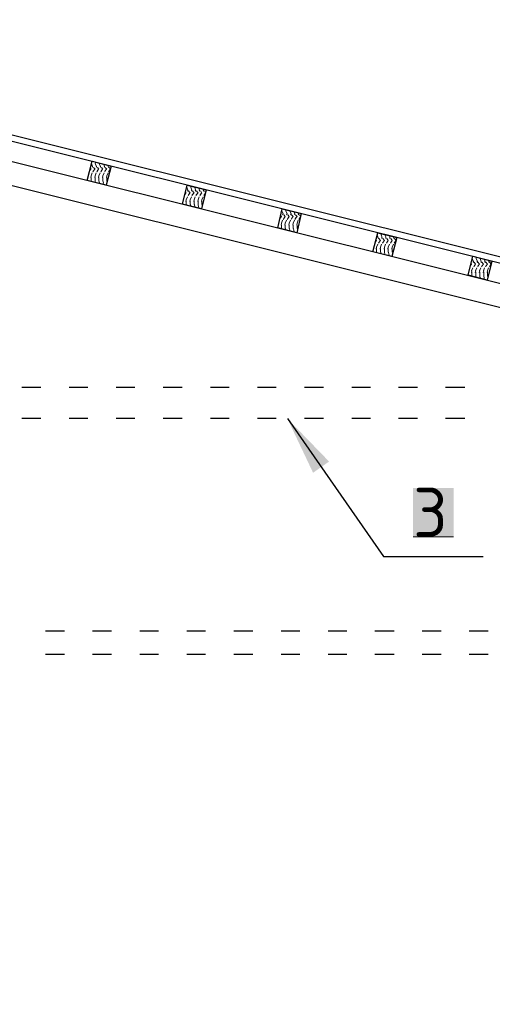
# Model space of a CAD drawing. Header units: millimetres. Extents: x 363306 to 7757304, y 1022887 to 1207196.
# Tile 712 of 1056: x 2417261 to 2419670, y 1081300 to 1086314. Entities that reach past the tile are written whole.
import ezdxf

# ---------------------------------------------------------------- set-up
doc = ezdxf.new("R2010")
doc.units = ezdxf.units.MM
for name, color, linetype in [('0 @ 100', 7, 'Continuous'), ('PDF12_0', 7, 'Continuous'), ('PDF12_Text', 7, 'Continuous')]:
    doc.layers.add(name, color=color, linetype=linetype)
doc.layers.add('PDF12_.', color=7, linetype='Continuous', true_color=0xcc6827)
doc.layers.add('PDF12_A3 pdf uchun', color=7, linetype='Continuous', true_color=0x636466)
doc.styles.add('PDF ISOCPEUR', font='isocpeur.TTF')
doc.styles.add('Times New Roman', font='times.ttf')
doc.styles.add('ViTEXT', font='isocpeur.TTF')
doc.styles.add('ГОСТ 2.304', font='isocpeui.ttf')

msp = doc.modelspace()

# ---------------------------------------------------------------- linework, layer by layer
at = {"layer": 'PDF12_.', "lineweight": 9}
for points in [[(2417648.255, 1085583.193), (2417646.716, 1085587.811)], [(2417623.625, 1085552.404), (2417617.467, 1085544.707)], [(2417617.467, 1085544.707), (2417617.467, 1085544.707)], [(2417625.164, 1085552.404), (2417620.546, 1085557.022)], [(2417632.861, 1085566.259), (2417626.704, 1085581.653)], [(2417628.243, 1085583.193), (2417628.243, 1085583.193)], [(2417634.401, 1085561.641), (2417631.322, 1085567.798)], [(2417637.48, 1085544.707), (2417634.401, 1085538.549)], [(2417643.637, 1085552.404), (2417635.94, 1085543.168)], [(2417645.177, 1085552.404), (2417637.48, 1085561.641)], [(2417652.874, 1085566.259), (2417646.716, 1085581.653)], [(2417654.413, 1085561.641), (2417651.334, 1085567.798)], [(2417657.492, 1085544.707), (2417654.413, 1085538.549)], [(2417663.65, 1085552.404), (2417655.953, 1085543.168)], [(2417665.189, 1085552.404), (2417657.492, 1085561.641)], [(2417672.886, 1085566.259), (2417666.728, 1085581.653)], [(2417668.268, 1085583.193), (2417668.268, 1085583.193)], [(2417674.426, 1085561.641), (2417671.347, 1085567.798)], [(2417677.504, 1085544.707), (2417674.426, 1085538.549)], [(2417683.662, 1085552.404), (2417675.965, 1085543.168)], [(2417685.202, 1085552.404), (2417677.504, 1085561.641)], [(2417692.899, 1085566.259), (2417689.82, 1085577.035)], [(2417694.438, 1085561.641), (2417691.359, 1085567.798)], [(2417697.517, 1085544.707), (2417694.438, 1085538.549)], [(2417703.675, 1085552.404), (2417695.977, 1085543.168)], [(2417705.214, 1085552.404), (2417697.517, 1085561.641)], [(2417712.911, 1085566.259), (2417711.372, 1085572.417)], [(2417714.45, 1085561.641), (2417711.372, 1085567.798)], [(2417717.529, 1085544.707), (2417714.45, 1085538.549)], [(2417722.148, 1085550.865), (2417715.99, 1085543.168)], [(2417723.687, 1085553.944), (2417717.529, 1085561.641)], [(2417631.322, 1085533.931), (2417625.164, 1085518.537), (2417623.625, 1085509.3)], [(2417625.164, 1085493.906), (2417625.164, 1085510.84)], [(2417626.704, 1085489.288), (2417625.164, 1085492.367)], [(2417651.334, 1085533.931), (2417645.177, 1085518.537), (2417643.637, 1085509.3)], [(2417645.177, 1085493.906), (2417645.177, 1085510.84)], [(2417646.716, 1085484.67), (2417645.177, 1085492.367)], [(2417671.347, 1085533.931), (2417665.189, 1085518.537), (2417663.65, 1085509.3)], [(2417665.189, 1085493.906), (2417665.189, 1085510.84)], [(2417668.268, 1085483.13), (2417665.189, 1085492.367)], [(2417691.359, 1085533.931), (2417685.202, 1085518.537), (2417683.662, 1085509.3)], [(2417685.202, 1085493.906), (2417685.202, 1085510.84)], [(2417688.28, 1085483.13), (2417685.202, 1085492.367)], [(2417711.372, 1085533.931), (2417705.214, 1085518.537), (2417703.675, 1085509.3)], [(2417705.214, 1085493.906), (2417705.214, 1085510.84)], [(2417706.753, 1085487.749), (2417705.214, 1085492.367)], [(2417668.268, 1085480.052), (2417666.728, 1085481.591)], [(2417689.82, 1085473.894), (2417686.741, 1085481.591)], [(2418110.081, 1085430.79), (2418105.463, 1085435.408)], [(2418117.778, 1085446.184), (2418113.16, 1085461.579)], [(2418113.16, 1085461.579), (2418113.16, 1085461.579)], [(2418119.318, 1085440.027), (2418116.239, 1085446.184)], [(2418130.094, 1085430.79), (2418122.396, 1085441.566)], [(2418137.791, 1085446.184), (2418133.172, 1085461.579), (2418131.633, 1085467.736)], [(2418139.33, 1085440.027), (2418136.251, 1085446.184)], [(2418150.106, 1085430.79), (2418142.409, 1085441.566)], [(2418157.803, 1085446.184), (2418153.185, 1085461.579)], [(2418153.185, 1085461.579), (2418153.185, 1085461.579)], [(2418159.342, 1085440.027), (2418156.264, 1085446.184)], [(2418170.118, 1085430.79), (2418162.421, 1085441.566)], [(2418177.816, 1085446.184), (2418174.737, 1085456.96)], [(2418179.355, 1085440.027), (2418176.276, 1085446.184)], [(2418190.131, 1085430.79), (2418182.434, 1085441.566)], [(2418197.828, 1085446.184), (2418196.289, 1085450.803)], [(2418199.367, 1085440.027), (2418196.289, 1085446.184)], [(2418208.604, 1085432.33), (2418202.446, 1085441.566)], [(2418108.542, 1085430.79), (2418103.923, 1085424.632)], [(2418103.923, 1085423.093), (2418103.923, 1085423.093)], [(2418110.081, 1085398.462), (2418108.542, 1085387.686)], [(2418116.239, 1085412.317), (2418110.081, 1085396.923)], [(2418110.081, 1085372.292), (2418110.081, 1085390.765)], [(2418123.936, 1085423.093), (2418119.318, 1085418.475)], [(2418128.554, 1085430.79), (2418120.857, 1085421.554)], [(2418130.094, 1085398.462), (2418128.554, 1085387.686)], [(2418136.251, 1085412.317), (2418130.094, 1085396.923)], [(2418130.094, 1085372.292), (2418130.094, 1085390.765)], [(2418143.948, 1085423.093), (2418139.33, 1085418.475)], [(2418148.567, 1085430.79), (2418140.869, 1085421.554)], [(2418150.106, 1085398.462), (2418148.567, 1085387.686)], [(2418156.264, 1085412.317), (2418150.106, 1085396.923)], [(2418150.106, 1085372.292), (2418150.106, 1085390.765)], [(2418163.961, 1085423.093), (2418159.342, 1085418.475)], [(2418168.579, 1085430.79), (2418160.882, 1085421.554)], [(2418170.118, 1085398.462), (2418168.579, 1085387.686)], [(2418176.276, 1085412.317), (2418170.118, 1085396.923)], [(2418170.118, 1085372.292), (2418170.118, 1085390.765)], [(2418183.973, 1085423.093), (2418179.355, 1085418.475)], [(2418188.591, 1085430.79), (2418180.894, 1085421.554)], [(2418190.131, 1085398.462), (2418188.591, 1085387.686)], [(2418196.289, 1085412.317), (2418190.131, 1085396.923)], [(2418190.131, 1085372.292), (2418190.131, 1085390.765)], [(2418203.986, 1085423.093), (2418199.367, 1085418.475)], [(2418207.064, 1085429.251), (2418200.907, 1085421.554)], [(2418111.621, 1085369.213), (2418111.621, 1085372.292)], [(2418133.172, 1085364.595), (2418131.633, 1085372.292)], [(2418153.185, 1085358.437), (2418153.185, 1085361.516), (2418151.645, 1085372.292)], [(2418176.276, 1085353.819), (2418173.197, 1085361.516), (2418171.658, 1085372.292)], [(2418191.67, 1085366.135), (2418191.67, 1085372.292)], [(2418604.235, 1085324.57), (2418598.077, 1085339.964), (2418598.077, 1085341.504)], [(2418624.247, 1085324.57), (2418618.089, 1085339.964), (2418616.55, 1085346.122)], [(2418644.259, 1085324.57), (2418638.102, 1085339.964), (2418638.102, 1085341.504)], [(2418664.272, 1085324.57), (2418659.654, 1085335.346)], [(2418588.84, 1085303.018), (2418594.998, 1085310.715), (2418591.919, 1085315.334)], [(2418588.84, 1085303.018), (2418588.84, 1085303.018)], [(2418601.156, 1085292.242), (2418594.998, 1085276.848), (2418593.459, 1085267.612)], [(2418604.235, 1085319.952), (2418601.156, 1085324.57)], [(2418608.853, 1085303.018), (2418604.235, 1085296.861)], [(2418607.313, 1085301.479), (2418615.01, 1085310.715), (2418607.313, 1085319.952)], [(2418621.168, 1085292.242), (2418615.01, 1085276.848), (2418613.471, 1085267.612)], [(2418624.247, 1085319.952), (2418621.168, 1085324.57)], [(2418628.865, 1085303.018), (2418624.247, 1085296.861)], [(2418627.326, 1085301.479), (2418635.023, 1085310.715), (2418627.326, 1085319.952)], [(2418641.181, 1085292.242), (2418635.023, 1085276.848), (2418633.483, 1085267.612)], [(2418644.259, 1085319.952), (2418641.181, 1085324.57)], [(2418648.878, 1085303.018), (2418644.259, 1085296.861)], [(2418647.338, 1085301.479), (2418655.035, 1085310.715), (2418647.338, 1085319.952)], [(2418661.193, 1085292.242), (2418655.035, 1085276.848), (2418653.496, 1085267.612)], [(2418664.272, 1085319.952), (2418661.193, 1085324.57)], [(2418668.89, 1085303.018), (2418664.272, 1085296.861)], [(2418665.811, 1085301.479), (2418675.048, 1085310.715), (2418667.351, 1085319.952)], [(2418681.205, 1085292.242), (2418675.048, 1085276.848), (2418673.508, 1085267.612)], [(2418684.284, 1085324.57), (2418681.205, 1085330.728)], [(2418684.284, 1085319.952), (2418681.205, 1085324.57)], [(2418688.903, 1085303.018), (2418684.284, 1085296.861)], [(2418693.521, 1085309.176), (2418685.824, 1085301.479)], [(2418693.521, 1085312.255), (2418687.363, 1085319.952)], [(2418594.998, 1085250.678), (2418594.998, 1085269.151)], [(2418596.537, 1085247.599), (2418596.537, 1085250.678)], [(2418615.01, 1085250.678), (2418615.01, 1085269.151)], [(2418618.089, 1085242.981), (2418616.55, 1085250.678)], [(2418635.023, 1085250.678), (2418635.023, 1085269.151)], [(2418638.102, 1085238.363), (2418638.102, 1085239.902), (2418636.562, 1085250.678)], [(2418655.035, 1085250.678), (2418655.035, 1085269.151)], [(2418661.193, 1085232.205), (2418658.114, 1085239.902), (2418656.575, 1085250.678)], [(2418675.048, 1085250.678), (2418675.048, 1085269.151)], [(2418676.587, 1085246.06), (2418676.587, 1085250.678)], [(2419073.757, 1085181.404), (2419079.915, 1085189.101), (2419076.836, 1085193.72)], [(2419082.994, 1085219.89), (2419082.994, 1085219.89)], [(2419089.151, 1085204.496), (2419082.994, 1085218.35)], [(2419090.691, 1085198.338), (2419086.073, 1085204.496)], [(2419092.23, 1085179.865), (2419099.927, 1085189.101), (2419092.23, 1085199.877)], [(2419103.006, 1085219.89), (2419101.467, 1085224.508)], [(2419109.164, 1085204.496), (2419103.006, 1085218.35)], [(2419109.164, 1085198.338), (2419106.085, 1085204.496)], [(2419112.243, 1085179.865), (2419119.94, 1085189.101), (2419112.243, 1085199.877)], [(2419123.019, 1085219.89), (2419123.019, 1085219.89)], [(2419129.176, 1085204.496), (2419123.019, 1085218.35)], [(2419129.176, 1085198.338), (2419126.098, 1085204.496)], [(2419132.255, 1085179.865), (2419139.952, 1085189.101), (2419132.255, 1085199.877)], [(2419149.189, 1085204.496), (2419144.571, 1085215.271)], [(2419149.189, 1085198.338), (2419146.11, 1085204.496)], [(2419152.268, 1085179.865), (2419159.965, 1085189.101), (2419152.268, 1085199.877)], [(2419169.201, 1085204.496), (2419166.122, 1085209.114)], [(2419169.201, 1085198.338), (2419166.122, 1085204.496)], [(2419178.438, 1085190.641), (2419172.28, 1085199.877)], [(2419178.438, 1085187.562), (2419172.28, 1085179.865)], [(2419073.757, 1085181.404), (2419073.757, 1085181.404)], [(2419079.915, 1085156.774), (2419078.376, 1085145.998)], [(2419086.073, 1085170.628), (2419079.915, 1085155.234)], [(2419079.915, 1085130.603), (2419079.915, 1085149.076)], [(2419093.77, 1085181.404), (2419090.691, 1085175.247)], [(2419099.927, 1085156.774), (2419098.388, 1085145.998)], [(2419106.085, 1085170.628), (2419099.927, 1085155.234)], [(2419099.927, 1085130.603), (2419099.927, 1085149.076)], [(2419113.782, 1085181.404), (2419110.703, 1085175.247)], [(2419119.94, 1085156.774), (2419118.4, 1085145.998)], [(2419126.098, 1085170.628), (2419119.94, 1085155.234)], [(2419119.94, 1085130.603), (2419119.94, 1085149.076)], [(2419133.795, 1085181.404), (2419130.716, 1085175.247)], [(2419139.952, 1085156.774), (2419138.413, 1085145.998)], [(2419146.11, 1085170.628), (2419139.952, 1085155.234)], [(2419139.952, 1085130.603), (2419139.952, 1085149.076)], [(2419153.807, 1085181.404), (2419150.728, 1085175.247)], [(2419159.965, 1085156.774), (2419158.425, 1085145.998)], [(2419166.122, 1085170.628), (2419159.965, 1085155.234)], [(2419159.965, 1085130.603), (2419159.965, 1085149.076)], [(2419173.819, 1085181.404), (2419170.741, 1085175.247)], [(2419081.454, 1085127.525), (2419081.454, 1085129.064)], [(2419103.006, 1085121.367), (2419101.467, 1085129.064)], [(2419123.019, 1085116.749), (2419123.019, 1085119.828), (2419121.479, 1085129.064)], [(2419146.11, 1085110.591), (2419143.031, 1085119.828), (2419141.492, 1085129.064)], [(2419163.044, 1085124.446), (2419161.504, 1085129.064)], [(2419574.068, 1085082.881), (2419567.911, 1085098.276), (2419567.911, 1085099.815)], [(2419594.081, 1085082.881), (2419587.923, 1085098.276), (2419587.923, 1085104.433)], [(2419614.093, 1085082.881), (2419607.936, 1085098.276)], [(2419607.936, 1085098.276), (2419607.936, 1085098.276)], [(2419634.106, 1085082.881), (2419629.487, 1085093.657)], [(2419654.118, 1085082.881), (2419652.579, 1085087.5)], [(2419558.674, 1085061.33), (2419564.832, 1085069.027), (2419561.753, 1085073.645)], [(2419558.674, 1085061.33), (2419558.674, 1085061.33)], [(2419566.371, 1085035.159), (2419563.292, 1085025.923)], [(2419570.99, 1085050.554), (2419564.832, 1085035.159)], [(2419575.608, 1085076.724), (2419570.99, 1085082.881)], [(2419578.687, 1085061.33), (2419575.608, 1085055.172)], [(2419577.147, 1085058.251), (2419584.844, 1085069.027), (2419577.147, 1085078.263)], [(2419586.384, 1085035.159), (2419583.305, 1085025.923)], [(2419591.002, 1085050.554), (2419584.844, 1085035.159)], [(2419595.62, 1085076.724), (2419591.002, 1085082.881)], [(2419598.699, 1085061.33), (2419595.62, 1085055.172)], [(2419597.16, 1085058.251), (2419604.857, 1085069.027), (2419597.16, 1085078.263)], [(2419606.396, 1085035.159), (2419603.317, 1085025.923)], [(2419611.014, 1085050.554), (2419604.857, 1085035.159)], [(2419615.633, 1085076.724), (2419611.014, 1085082.881)], [(2419618.712, 1085061.33), (2419615.633, 1085055.172)], [(2419617.172, 1085058.251), (2419624.869, 1085069.027), (2419617.172, 1085078.263)], [(2419626.409, 1085035.159), (2419623.33, 1085025.923)], [(2419631.027, 1085050.554), (2419624.869, 1085035.159)], [(2419635.645, 1085076.724), (2419631.027, 1085082.881)], [(2419638.724, 1085061.33), (2419635.645, 1085055.172)], [(2419637.185, 1085058.251), (2419644.882, 1085069.027), (2419637.185, 1085078.263)], [(2419646.421, 1085035.159), (2419643.342, 1085025.923)], [(2419651.039, 1085050.554), (2419644.882, 1085035.159)], [(2419655.658, 1085076.724), (2419651.039, 1085082.881)], [(2419658.736, 1085061.33), (2419655.658, 1085055.172)], [(2419663.355, 1085070.566), (2419657.197, 1085078.263)], [(2419663.355, 1085067.487), (2419657.197, 1085058.251)], [(2419566.371, 1085005.911), (2419566.371, 1085008.989), (2419566.371, 1085027.462)], [(2419587.923, 1085001.292), (2419586.384, 1085008.989), (2419586.384, 1085027.462)], [(2419609.475, 1084995.135), (2419607.936, 1084998.213), (2419606.396, 1085008.989), (2419606.396, 1085027.462)], [(2419631.027, 1084990.516), (2419627.948, 1084998.213), (2419626.409, 1085008.989), (2419626.409, 1085027.462)], [(2419647.96, 1085002.832), (2419646.421, 1085008.989), (2419646.421, 1085027.462)]]:
    msp.add_lwpolyline(points, dxfattribs=at)
at = {"layer": 'PDF12_0', "lineweight": 25}
msp.add_lwpolyline([(2418625.786, 1084282.384), (2419115.322, 1083580.409), (2419623.33, 1083580.409)], dxfattribs=at)
at = {"layer": 'PDF12_0', "color": 7, "lineweight": 0, "true_color": 0xffffff}
msp.add_lwpolyline([(2419266.185, 1083680.471), (2419472.467, 1083680.471)], dxfattribs=at)
at = {"layer": 'PDF12_0', "transparency": 33554559}
msp.add_solid([(2418625.786, 1084282.384), (2418838.226, 1084063.786), (2418756.637, 1084006.828)], dxfattribs=at)
at = {"layer": 'PDF12_0', "color": 7, "true_color": 0xffffff, "transparency": 33554559}
for points in [[(2419266.185, 1083929.857), (2419472.467, 1083929.857), (2419266.185, 1083680.471)], [(2419472.467, 1083929.857), (2419266.185, 1083680.471), (2419472.467, 1083680.471)]]:
    msp.add_solid(points, dxfattribs=at)
at = {"layer": 'PDF12_A3 pdf uchun', "color": 244, "lineweight": 30, "true_color": 0x991a1e}
msp.add_lwpolyline([(2416241.227, 1085969.587), (2398979.724, 1081665.372), (2398979.724, 1081634.583), (2416241.227, 1085938.798), (2433502.73, 1081634.583), (2433502.73, 1081665.372)], close=True, dxfattribs=at)
at = {"layer": 'PDF12_A3 pdf uchun', "color": 177, "lineweight": 30, "true_color": 0x283188}
msp.add_lwpolyline([(2433448.85, 1081422.144), (2416241.227, 1085712.504), (2416241.227, 1085835.657), (2433478.099, 1081537.6)], dxfattribs=at)
at = {"layer": 'PDF12_A3 pdf uchun', "color": 32, "lineweight": 30, "true_color": 0xcc6827}
for points in [[(2417726.766, 1085567.798), (2417702.135, 1085470.815), (2417605.152, 1085495.446), (2417629.782, 1085592.429)], [(2418211.683, 1085447.724), (2418188.591, 1085350.74), (2418091.608, 1085373.832), (2418114.699, 1085470.815)], [(2418696.6, 1085326.11), (2418673.508, 1085229.126), (2418576.525, 1085253.757), (2418599.616, 1085350.74)], [(2419183.056, 1085204.496), (2419158.425, 1085107.512), (2419061.442, 1085132.143), (2419086.073, 1085229.126)], [(2419667.973, 1085084.421), (2419643.342, 1084987.438), (2419546.359, 1085012.068), (2419570.99, 1085109.052)]]:
    msp.add_lwpolyline(points, close=True, dxfattribs=at)
at = {"layer": 'PDF12_A3 pdf uchun', "lineweight": 30}
for points in [[(2417272.637, 1084442.483), (2417369.621, 1084442.483)], [(2417512.787, 1084442.483), (2417608.231, 1084442.483)], [(2417752.936, 1084442.483), (2417848.38, 1084442.483)], [(2417993.085, 1084442.483), (2418088.529, 1084442.483)], [(2418233.235, 1084442.483), (2418328.679, 1084442.483)], [(2418473.384, 1084442.483), (2418568.828, 1084442.483)], [(2418713.533, 1084442.483), (2418808.977, 1084442.483)], [(2418953.683, 1084442.483), (2419049.127, 1084442.483)], [(2419192.293, 1084442.483), (2419289.276, 1084442.483)], [(2419432.442, 1084442.483), (2419529.425, 1084442.483)], [(2417369.621, 1084282.384), (2417272.637, 1084282.384)], [(2417608.231, 1084282.384), (2417512.787, 1084282.384)], [(2417848.38, 1084282.384), (2417752.936, 1084282.384)], [(2418088.529, 1084282.384), (2417993.085, 1084282.384)], [(2418328.679, 1084282.384), (2418233.235, 1084282.384)], [(2418568.828, 1084282.384), (2418473.384, 1084282.384)], [(2418808.977, 1084282.384), (2418713.533, 1084282.384)], [(2419049.127, 1084282.384), (2418953.683, 1084282.384)], [(2419289.276, 1084282.384), (2419192.293, 1084282.384)], [(2419529.425, 1084282.384), (2419432.442, 1084282.384)], [(2417392.712, 1083201.712), (2417489.695, 1083201.712)], [(2417632.861, 1083201.712), (2417728.305, 1083201.712)], [(2417873.011, 1083201.712), (2417968.455, 1083201.712)], [(2418113.16, 1083201.712), (2418208.604, 1083201.712)], [(2418353.309, 1083201.712), (2418448.753, 1083201.712)], [(2418593.459, 1083201.712), (2418688.903, 1083201.712)], [(2418833.608, 1083201.712), (2418929.052, 1083201.712)], [(2419072.218, 1083201.712), (2419169.201, 1083201.712)], [(2419312.367, 1083201.712), (2419409.351, 1083201.712)], [(2419552.517, 1083201.712), (2419649.5, 1083201.712)], [(2417489.695, 1083081.637), (2417392.712, 1083081.637)], [(2417728.305, 1083081.637), (2417632.861, 1083081.637)], [(2417968.455, 1083081.637), (2417873.011, 1083081.637)], [(2418208.604, 1083081.637), (2418113.16, 1083081.637)], [(2418448.753, 1083081.637), (2418353.309, 1083081.637)], [(2418688.903, 1083081.637), (2418593.459, 1083081.637)], [(2418929.052, 1083081.637), (2418833.608, 1083081.637)], [(2419169.201, 1083081.637), (2419072.218, 1083081.637)], [(2419409.351, 1083081.637), (2419312.367, 1083081.637)], [(2419649.5, 1083081.637), (2419552.517, 1083081.637)]]:
    msp.add_lwpolyline(points, dxfattribs=at)

# ---------------------------------------------------------------- texts
at = {"lineweight": 0, "char_height": 237.6, "width": 5680.01686, "attachment_point": 4, "style": 'Times New Roman'}
for s, insert in [('\\pi554.39921;ПК 62.12-8  AIIIв-С8 ', (2290871.878, 1086177.532, 0)), ('\\pi554.39921;ПК 62.10-8  AIIIв-С8 ', (2290871.878, 1085702.332, 0)), ('\\pi554.39921;ПК 29.12-8  AIIIв-С8', (2290871.878, 1085227.132, 0)), ('\\pi554.39921;ПК 29.10-8  AIIIв-С8', (2290871.878, 1084751.932, 0))]:
    msp.add_mtext(s, dxfattribs=dict(at, insert=insert))
at = {"color": 7, "linetype": 'Continuous', "lineweight": -3, "insert": (2337050.522, 1083049.577, 0), "char_height": 250, "width": 12330.66749, "attachment_point": 1, "style": 'ViTEXT'}
msp.add_mtext('{\\fISOCPEUR|b1|i1|c204|p34;\\C256;\\c0;       \\A1;\\H1.17391x;Состав кровли.\\A0;\\P\\pi-511.11,l511.11,t255.555;\\fISOCPEUR|b0|i1|c204|p34;\\H0.92593x;1.^I Металлические профилированные листы с полимерными покрытиями с обеих сторон по деревянным конструкциям (РСТУз 24045-94) Н35-1000-0,50 мм.\\fISOCPEUR|b1|i1|c204|p34;\\P\\pi0,l0,tz;\\fISOCPEUR|b0|i1|c204|p34;2. Цемента песчаное стяжка, толщиной 50мм, (приложения 1, пункт 71, КМК 2.01.04-2018), aрмированная сетка Ø3 АСК ( АБК ) шаг 150 х 150 мм. с устройством дефор. швов с шаг 6,0 х 6,0 м (с заполнением д.ш. герметиком).\\P3. Гидроизоляционная мембрана из профиллированная полиэтиленовая рулонная толщиной 0,45мм -1 слоя.\\P4. Утеплитель - минераловатные плиты рулонные TC 040, толщиной 100мм.\\P5. Полиэтиленовая пленка, толщиной 2 мм.\\P6. Сборная железобетонная плита покрытия - 220 мм}', dxfattribs=at)
at = {"layer": '0 @ 100', "color": 7, "insert": (761996.908, 1075986.433), "char_height": 318.940213, "width": 19697.5359, "attachment_point": 4, "style": 'ГОСТ 2.304'}
msp.add_mtext('\\pi5457.36288;{\\fISOCPEUR|b1|i1|c204|p34;Характеристика участка строительства:\\P\\pi0;\\P}Расчетная зимняя температура воздух 15 °С.\\PСкоростной напор ветра   - 38кг/м2.\\PВес снегового покрова    - 50кг/м2.\\PКлассификация зданий по функциональной пожарной опасности - Ф 4.1 \\PКоэффициент надежности по назначению - 0.95\\P\\P^IПроектом разработано подъёмник для мало мобильных граждан населения грузоподъемностью 250 кг. скоростью 0,25 см/с. Двери шахт подъёмника противопожарные с пределом огнестойкости El 30. Подъёмники оборудованы кабинами габаритами 1500х1500 мм, ширина дверей кабины обеспечивает проезд инвалидной коляски. Для экстренных случаев подъёмник оснащен дополнительным аккумулятором и механическим спуском для безопасного спуска пассажира в нулевую отметку. Так же в дверях подъёмника установлены замки датчики которые открываются с ключевыми картами, чтобы открыть двери подъёмника.\\P^IС внешней и внутренней стороны наружных стен предусмотрено обшивка из аквапанелей толщиной 12,5мм с утеплением из минераловатной ваты на кварцевой основе, А =0,040 Вт/мС, толщиной 100мм. (по теплотехническому расчету). Наружная отделка из органическое стекло.\\P^IПодрядчик обязан предоставить заказчику сертификаты соответствия и пожарной безопасности на фасадную систему и все применяемые в данной системе материалы и изделия.\\PКонструкции, изделия и материалы применены по действующим стандартам, ТУ, сертификатам. На путях эвакуации используются отделочные материалы, соответствующие требованиям п. 5.25 ШНК 2.01.02-04.\\PОтделка стен с внутренней стороны окраска водоэмульсионными красками светлых тонов. Во внутренней и наружной отделке использованы современные отделочные материалы используемые на территории Республики Узбекистан.\\P^IКрыша - скатная из металлических профилированных листов с полимерными покрытиями с обеих сторон толщ.0,55мм по металлическим конструкциям.\\P^IПо периметру наружных стен устраивается бетонная отмостка. Бетон кл.В 7,5 шириной 1000 мм, толщиной 50 мм по гравийному основанию толщиной 100 мм -150 мм.\\P^IВсе строительно-монтажные работы вести согласно указаний соответствующих строительных норм и проекта производства работ (П.П.Р.) на основании ШНК 3.01.01 - 03 и КМК 3.01.02 - 00.', dxfattribs=at)
at = {"layer": 'PDF12_Text', "insert": (2419266.185, 1083680.471), "char_height": 250, "attachment_point": 7, "style": 'PDF ISOCPEUR'}
msp.add_mtext('3', dxfattribs=at)

doc.saveas('drawing.dxf')
